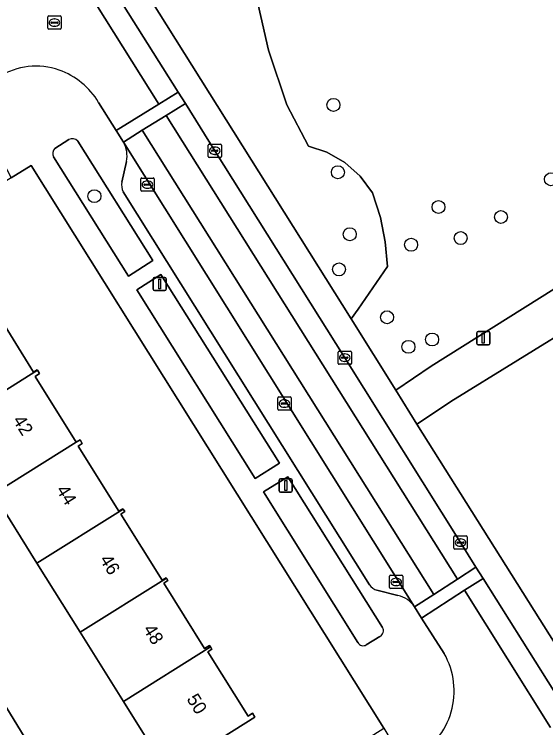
# Model space of a CAD drawing. Extents: x 160077 to 160948, y 386481 to 387498.
# Drawn here: x 160504.2 to 160544.4, y 386879.1 to 386932.9 of the extents above; entities that cross this region are included whole.
import ezdxf

# ---------------------------------------------------------------- set-up
doc = ezdxf.new("R2010")
doc.units = 0
for name, color, linetype in [('IMGEO_Boom', 7, 'Continuous'), ('IMGEO_Erf', 7, 'Continuous'), ('IMGEO_Groenvoorziening', 7, 'Continuous'), ('IMGEO_Kolk', 7, 'Continuous'), ('IMGEO_Lichtmast', 7, 'Continuous'), ('IMGEO_Pand', 7, 'Continuous'), ('IMGEO_Pand_nummerreeks', 7, 'Continuous'), ('IMGEO_Parkeervlak_open', 7, 'Continuous'), ('IMGEO_Rijbaan_lokaal_gesloten', 7, 'Continuous'), ('IMGEO_Rijbaan_lokaal_open', 7, 'Continuous'), ('IMGEO_Rioolput', 7, 'Continuous'), ('IMGEO_Voetpad_open', 7, 'Continuous')]:
    doc.layers.add(name, color=color, linetype=linetype)

msp = doc.modelspace()

# ---------------------------------------------------------------- linework, layer by layer
at = {"layer": 'IMGEO_Boom'}
for centre in [(160528.323, 386926.1), (160528.658, 386921.016), (160544.747, 386920.485), (160510.269, 386919.211), (160536.256, 386918.39), (160540.976, 386917.636), (160529.555, 386916.335), (160537.932, 386916.044), (160534.189, 386915.541), (160528.742, 386913.677), (160532.373, 386910.066), (160535.774, 386908.387), (160533.986, 386907.833)]:
    msp.add_circle(centre, 0.489, dxfattribs=at)
at = {"layer": 'IMGEO_Erf'}
for points in [[(160442.116, 386822.499), (160500, 386858.704), (160532.134, 386879.053), (160505.491, 386921.537), (160503.979, 386920.59), (160500, 386918.098), (160419.904, 386867.997)], [(160502.565, 386910.897), (160505.675, 386905.926), (160505.952, 386906.1), (160505.973, 386906.067), (160506.129, 386905.818), (160505.787, 386905.604), (160508.899, 386900.63), (160509.188, 386900.811), (160509.357, 386900.541), (160509.04, 386900.343), (160512.122, 386895.417), (160512.427, 386895.608), (160512.444, 386895.581), (160512.562, 386895.392), (160512.265, 386895.206), (160515.389, 386890.213), (160515.685, 386890.398), (160515.71, 386890.358), (160515.815, 386890.19), (160515.502, 386889.994), (160518.59, 386885.058), (160518.964, 386885.292), (160519.038, 386885.173), (160519.148, 386884.997), (160518.838, 386884.803), (160521.87, 386879.957), (160522.198, 386880.162), (160522.386, 386879.862), (160515.528, 386875.571)], [(160515.643, 386875.973), (160512.462, 386881.058), (160509.194, 386886.281), (160505.926, 386891.503), (160502.659, 386896.725)]]:
    msp.add_lwpolyline(points, dxfattribs=at)
msp.add_lwpolyline([(160501.119, 386879.789), (160503.291, 386881.129), (160505.878, 386876.939), (160508.376, 386872.892), (160506.204, 386871.552), (160503.714, 386875.585)], close=True, dxfattribs=at)
at = {"layer": 'IMGEO_Groenvoorziening'}
for points in [[(160478.482, 386991.392), (160529.657, 386909.949), (160530.187, 386910.687), (160532.408, 386913.897), (160532.234, 386915.762), (160531.866, 386917.6), (160531.279, 386919.467), (160530.351, 386920.723), (160529.182, 386921.758), (160527.823, 386922.528), (160526.439, 386922.976), (160524.799, 386926.114), (160523.425, 386930.24), (160522.247, 386935.349)], [(160522.247, 386935.349), (160523.425, 386930.24), (160524.799, 386926.114), (160526.439, 386922.976), (160527.823, 386922.528), (160529.182, 386921.758), (160530.351, 386920.723), (160531.279, 386919.467), (160531.866, 386917.6), (160532.234, 386915.762), (160532.408, 386913.897), (160530.187, 386910.687), (160529.657, 386909.949), (160533.036, 386904.571), (160535.71, 386906.377), (160554.436, 386918.133)], [(160507.189, 386922.177), (160512.837, 386913.164), (160514.677, 386914.342), (160509.008, 386923.358)], [(160508.345, 386923.479), (160507.283, 386922.813)], [(160524.868, 386898.021), (160523.039, 386896.876), (160530.174, 386885.504)], [(160532.028, 386886.639), (160524.868, 386898.021)], [(160530.806, 386885.332), (160531.833, 386885.964)]]:
    msp.add_lwpolyline(points, dxfattribs=at)
for points in [[(160524.245, 386899.047), (160515.296, 386913.303), (160513.475, 386912.133), (160522.415, 386897.901)], [(160558.922, 386897.274), (160556.247, 386913.76), (160552.36, 386913.066), (160537.176, 386903.694), (160537.015, 386903.584), (160534.632, 386902), (160547.196, 386882), (160547.661, 386882.13), (160560.966, 386884.12)]]:
    msp.add_lwpolyline(points, close=True, dxfattribs=at)
for centre, radius, start, end in [((160508.612, 386923.064), 0.493, 36.5495, 122.7647), ((160507.635, 386922.436), 0.516, 133.0421, 210.1431), ((160531.609, 386886.394), 0.485, 297.4988, 30.2743), ((160530.573, 386885.723), 0.455, 208.743, 300.8081)]:
    msp.add_arc(centre, radius, start, end, dxfattribs=at)
at = {"layer": 'IMGEO_Kolk'}
for p, q in [((160518.859, 386922.212), (160518.859, 386923.064)), ((160518.934, 386923.138), (160519.786, 386923.138)), ((160519.86, 386923.064), (160519.86, 386922.212)), ((160519.118, 386922.632), (160519.118, 386922.644)), ((160519.556, 386922.595), (160519.158, 386922.595)), ((160519.161, 386922.681), (160519.559, 386922.681)), ((160519.347, 386922.918), (160519.372, 386922.918)), ((160519.602, 386922.644), (160519.602, 386922.632)), ((160519.786, 386922.138), (160518.934, 386922.138)), ((160519.37, 386922.358), (160519.345, 386922.358)), ((160513.773, 386919.655), (160513.773, 386920.507)), ((160513.848, 386920.581), (160514.7, 386920.581)), ((160514.261, 386920.361), (160514.286, 386920.361)), ((160514.774, 386920.507), (160514.774, 386919.655)), ((160514.032, 386920.075), (160514.032, 386920.087)), ((160514.47, 386920.038), (160514.072, 386920.038)), ((160514.075, 386920.124), (160514.473, 386920.124)), ((160514.284, 386919.801), (160514.259, 386919.801)), ((160514.516, 386920.087), (160514.516, 386920.075)), ((160514.7, 386919.581), (160513.848, 386919.581)), ((160528.676, 386906.587), (160528.676, 386907.439)), ((160528.751, 386907.513), (160529.603, 386907.513)), ((160529.677, 386907.439), (160529.677, 386906.587)), ((160528.935, 386907.007), (160528.935, 386907.019)), ((160529.373, 386906.97), (160528.975, 386906.97)), ((160528.978, 386907.056), (160529.376, 386907.056)), ((160529.164, 386907.293), (160529.189, 386907.293)), ((160529.419, 386907.019), (160529.419, 386907.007)), ((160529.603, 386906.513), (160528.751, 386906.513)), ((160529.187, 386906.733), (160529.162, 386906.733)), ((160524.119, 386903.125), (160524.119, 386903.977)), ((160524.194, 386904.051), (160525.046, 386904.051)), ((160524.378, 386903.545), (160524.378, 386903.557)), ((160524.421, 386903.594), (160524.819, 386903.594)), ((160524.607, 386903.831), (160524.632, 386903.831)), ((160524.862, 386903.557), (160524.862, 386903.545)), ((160525.12, 386903.977), (160525.12, 386903.125)), ((160525.046, 386903.051), (160524.194, 386903.051)), ((160524.816, 386903.508), (160524.418, 386903.508)), ((160524.63, 386903.271), (160524.605, 386903.271)), ((160537.419, 386892.626), (160537.419, 386893.478)), ((160537.494, 386893.552), (160538.346, 386893.552)), ((160537.907, 386893.332), (160537.932, 386893.332)), ((160538.42, 386893.478), (160538.42, 386892.626)), ((160537.678, 386893.046), (160537.678, 386893.058)), ((160538.116, 386893.009), (160537.718, 386893.009)), ((160537.721, 386893.095), (160538.119, 386893.095)), ((160538.162, 386893.058), (160538.162, 386893.046)), ((160538.346, 386892.552), (160537.494, 386892.552)), ((160537.93, 386892.772), (160537.905, 386892.772)), ((160532.561, 386889.655), (160532.561, 386890.507)), ((160532.636, 386890.581), (160533.488, 386890.581)), ((160532.82, 386890.075), (160532.82, 386890.087)), ((160532.863, 386890.124), (160533.261, 386890.124)), ((160533.049, 386890.361), (160533.074, 386890.361)), ((160533.304, 386890.087), (160533.304, 386890.075)), ((160533.562, 386890.507), (160533.562, 386889.655)), ((160533.488, 386889.581), (160532.636, 386889.581)), ((160533.258, 386890.038), (160532.86, 386890.038)), ((160533.072, 386889.801), (160533.047, 386889.801))]:
    msp.add_line(p, q, dxfattribs=at)
for points in [[(160518.859, 386922.212), (160518.859, 386923.064)], [(160518.934, 386923.138), (160519.786, 386923.138)], [(160519.86, 386923.064), (160519.86, 386922.212)], [(160519.786, 386922.138), (160518.934, 386922.138)], [(160513.773, 386919.655), (160513.773, 386920.507)], [(160513.848, 386920.581), (160514.7, 386920.581)], [(160514.774, 386920.507), (160514.774, 386919.655)], [(160514.7, 386919.581), (160513.848, 386919.581)], [(160528.676, 386906.587), (160528.676, 386907.439)], [(160528.751, 386907.513), (160529.603, 386907.513)], [(160529.677, 386907.439), (160529.677, 386906.587)], [(160529.603, 386906.513), (160528.751, 386906.513)], [(160524.119, 386903.125), (160524.119, 386903.977)], [(160524.194, 386904.051), (160525.046, 386904.051)], [(160525.12, 386903.977), (160525.12, 386903.125)], [(160525.046, 386903.051), (160524.194, 386903.051)], [(160537.419, 386892.626), (160537.419, 386893.478)], [(160537.494, 386893.552), (160538.346, 386893.552)], [(160538.42, 386893.478), (160538.42, 386892.626)], [(160538.346, 386892.552), (160537.494, 386892.552)], [(160532.561, 386889.655), (160532.561, 386890.507)], [(160532.636, 386890.581), (160533.488, 386890.581)], [(160533.562, 386890.507), (160533.562, 386889.655)], [(160533.488, 386889.581), (160532.636, 386889.581)]]:
    msp.add_lwpolyline(points, dxfattribs=at)
for centre, radius, start, end in [((160518.936, 386923.062), 0.0765, 91.552, 178.448), ((160518.936, 386923.062), 0.0765, 91.552, 178.448), ((160519.784, 386923.062), 0.0765, 1.552, 88.448), ((160519.784, 386923.062), 0.0765, 1.552, 88.448), ((160519.158, 386922.641), 0.0403, 85.8775, 175.7526), ((160519.155, 386922.631), 0.0366, 178.938, 274.7102), ((160519.559, 386922.638), 0.043, 264.8664, 352.4533), ((160519.563, 386922.643), 0.0386, 1.7309, 96.639), ((160518.936, 386922.214), 0.0765, 181.552, 268.448), ((160518.936, 386922.214), 0.0765, 181.552, 268.448), ((160519.784, 386922.214), 0.0765, 271.552, 358.448), ((160519.784, 386922.214), 0.0765, 271.552, 358.448), ((160513.85, 386920.505), 0.0765, 91.552, 178.448), ((160513.85, 386920.505), 0.0765, 91.552, 178.448), ((160514.698, 386920.505), 0.0765, 1.552, 88.448), ((160514.698, 386920.505), 0.0765, 1.552, 88.448), ((160514.072, 386920.084), 0.0403, 85.8775, 175.7526), ((160514.069, 386920.074), 0.0366, 178.938, 274.7102), ((160514.473, 386920.081), 0.043, 264.8664, 352.4533), ((160514.477, 386920.086), 0.0386, 1.7309, 96.639), ((160513.85, 386919.657), 0.0765, 181.552, 268.448), ((160513.85, 386919.657), 0.0765, 181.552, 268.448), ((160514.698, 386919.657), 0.0765, 271.552, 358.448), ((160514.698, 386919.657), 0.0765, 271.552, 358.448), ((160528.753, 386907.437), 0.0765, 91.552, 178.448), ((160528.753, 386907.437), 0.0765, 91.552, 178.448), ((160529.601, 386907.437), 0.0765, 1.552, 88.448), ((160529.601, 386907.437), 0.0765, 1.552, 88.448), ((160528.975, 386907.016), 0.0403, 85.8775, 175.7526), ((160528.972, 386907.006), 0.0366, 178.938, 274.7102), ((160529.376, 386907.013), 0.043, 264.8664, 352.4533), ((160529.38, 386907.018), 0.0386, 1.7309, 96.639), ((160528.753, 386906.589), 0.0765, 181.552, 268.448), ((160528.753, 386906.589), 0.0765, 181.552, 268.448), ((160529.601, 386906.589), 0.0765, 271.552, 358.448), ((160529.601, 386906.589), 0.0765, 271.552, 358.448), ((160524.196, 386903.975), 0.0765, 91.552, 178.448), ((160524.196, 386903.975), 0.0765, 91.552, 178.448), ((160524.418, 386903.554), 0.0403, 85.8775, 175.7526), ((160524.823, 386903.556), 0.0386, 1.7309, 96.639), ((160525.044, 386903.975), 0.0765, 1.552, 88.448), ((160525.044, 386903.975), 0.0765, 1.552, 88.448), ((160524.196, 386903.127), 0.0765, 181.552, 268.448), ((160524.196, 386903.127), 0.0765, 181.552, 268.448), ((160524.415, 386903.544), 0.0366, 178.938, 274.7102), ((160524.819, 386903.551), 0.043, 264.8664, 352.4533), ((160525.044, 386903.127), 0.0765, 271.552, 358.448), ((160525.044, 386903.127), 0.0765, 271.552, 358.448), ((160537.496, 386893.476), 0.0765, 91.552, 178.448), ((160537.496, 386893.476), 0.0765, 91.552, 178.448), ((160538.344, 386893.476), 0.0765, 1.552, 88.448), ((160538.344, 386893.476), 0.0765, 1.552, 88.448), ((160537.718, 386893.055), 0.0403, 85.8775, 175.7526), ((160537.715, 386893.045), 0.0366, 178.938, 274.7102), ((160538.119, 386893.052), 0.043, 264.8664, 352.4533), ((160538.123, 386893.057), 0.0386, 1.7309, 96.639), ((160537.496, 386892.628), 0.0765, 181.552, 268.448), ((160537.496, 386892.628), 0.0765, 181.552, 268.448), ((160538.344, 386892.628), 0.0765, 271.552, 358.448), ((160538.344, 386892.628), 0.0765, 271.552, 358.448), ((160532.638, 386890.505), 0.0765, 91.552, 178.448), ((160532.638, 386890.505), 0.0765, 91.552, 178.448), ((160532.86, 386890.084), 0.0403, 85.8775, 175.7526), ((160533.265, 386890.086), 0.0386, 1.7309, 96.639), ((160533.486, 386890.505), 0.0765, 1.552, 88.448), ((160533.486, 386890.505), 0.0765, 1.552, 88.448), ((160532.638, 386889.657), 0.0765, 181.552, 268.448), ((160532.638, 386889.657), 0.0765, 181.552, 268.448), ((160532.857, 386890.074), 0.0366, 178.938, 274.7102), ((160533.261, 386890.081), 0.043, 264.8664, 352.4533), ((160533.486, 386889.657), 0.0765, 271.552, 358.448), ((160533.486, 386889.657), 0.0765, 271.552, 358.448)]:
    msp.add_arc(centre, radius, start, end, dxfattribs=at)
for centre, major_axis, ratio, start_param, end_param in [((160519.346, 386922.638), (-0.387, 0.002), 0.722429, 4.712389, 7.853982), ((160519.371, 386922.638), (-0.39, 0.002), 0.717154, 1.570796, 4.712389), ((160514.26, 386920.081), (-0.387, 0.002), 0.722429, 4.712389, 7.853982), ((160514.285, 386920.081), (-0.39, 0.002), 0.717154, 1.570796, 4.712389), ((160529.163, 386907.013), (-0.387, 0.002), 0.722429, 4.712389, 7.853982), ((160529.188, 386907.013), (-0.39, 0.002), 0.717154, 1.570796, 4.712389), ((160524.606, 386903.551), (-0.387, 0.002), 0.722429, 4.712389, 7.853982), ((160524.631, 386903.551), (-0.39, 0.002), 0.717154, 1.570796, 4.712389), ((160537.906, 386893.052), (-0.387, 0.002), 0.722429, 4.712389, 7.853982), ((160537.931, 386893.052), (-0.39, 0.002), 0.717154, 1.570796, 4.712389), ((160533.048, 386890.081), (-0.387, 0.002), 0.722429, 4.712389, 7.853982), ((160533.073, 386890.081), (-0.39, 0.002), 0.717154, 1.570796, 4.712389)]:
    msp.add_ellipse(centre, major_axis=major_axis, ratio=ratio, start_param=start_param, end_param=end_param, dxfattribs=at)
at = {"layer": 'IMGEO_Lichtmast'}
for p, q in [((160514.703, 386912.177), (160514.703, 386912.977)), ((160514.703, 386912.977), (160514.703, 386912.177)), ((160514.803, 386913.077), (160515.593, 386913.077)), ((160515.593, 386913.077), (160514.803, 386913.077)), ((160515.693, 386912.977), (160515.693, 386912.177)), ((160515.693, 386912.177), (160515.693, 386912.977)), ((160515.593, 386912.077), (160514.803, 386912.077)), ((160514.803, 386912.077), (160515.593, 386912.077)), ((160539.24, 386908.993), (160540.03, 386908.993)), ((160540.03, 386908.993), (160539.24, 386908.993)), ((160539.14, 386908.093), (160539.14, 386908.893)), ((160539.14, 386908.893), (160539.14, 386908.093)), ((160540.13, 386908.893), (160540.13, 386908.093)), ((160540.13, 386908.093), (160540.13, 386908.893)), ((160540.03, 386907.993), (160539.24, 386907.993)), ((160539.24, 386907.993), (160540.03, 386907.993)), ((160524.221, 386896.965), (160524.221, 386897.765)), ((160524.221, 386897.765), (160524.221, 386896.965)), ((160524.321, 386897.865), (160525.111, 386897.865)), ((160525.111, 386897.865), (160524.321, 386897.865)), ((160525.211, 386897.765), (160525.211, 386896.965)), ((160525.211, 386896.965), (160525.211, 386897.765)), ((160525.111, 386896.865), (160524.321, 386896.865)), ((160524.321, 386896.865), (160525.111, 386896.865))]:
    msp.add_line(p, q, dxfattribs=at)
for points in [[(160515.123, 386912.952), (160515.273, 386912.952), (160515.273, 386912.202), (160515.123, 386912.202), (160515.123, 386912.952)], [(160539.56, 386908.868), (160539.71, 386908.868), (160539.71, 386908.118), (160539.56, 386908.118), (160539.56, 386908.868)], [(160524.641, 386897.74), (160524.791, 386897.74), (160524.791, 386896.99), (160524.641, 386896.99), (160524.641, 386897.74)]]:
    msp.add_lwpolyline(points, dxfattribs=at)
for centre, start, end in [((160514.803, 386912.977), 90, 180), ((160514.803, 386912.977), 90, 180), ((160515.593, 386912.977), 0, 90), ((160515.593, 386912.977), 360, 90), ((160514.803, 386912.177), 180, 270), ((160514.803, 386912.177), 180, 270), ((160515.593, 386912.177), 270, 0), ((160515.593, 386912.177), 270, 0), ((160539.24, 386908.893), 90, 180), ((160539.24, 386908.893), 90, 180), ((160540.03, 386908.893), 0, 90), ((160540.03, 386908.893), 360, 90), ((160539.24, 386908.093), 180, 270), ((160539.24, 386908.093), 180, 270), ((160540.03, 386908.093), 270, 0), ((160540.03, 386908.093), 270, 0), ((160524.321, 386897.765), 90, 180), ((160524.321, 386897.765), 90, 180), ((160525.111, 386897.765), 0, 90), ((160525.111, 386897.765), 360, 90), ((160524.321, 386896.965), 180, 270), ((160524.321, 386896.965), 180, 270), ((160525.111, 386896.965), 270, 0), ((160525.111, 386896.965), 270, 0)]:
    msp.add_arc(centre, 0.1, start, end, dxfattribs=at)
at = {"layer": 'IMGEO_Pand'}
for points in [[(160502.565, 386910.897), (160502.921, 386911.12), (160502.721, 386911.438), (160500, 386909.736), (160495.863, 386907.148), (160496.012, 386906.911), (160496.209, 386907.034), (160499.391, 386901.948), (160500, 386902.329), (160505.973, 386906.067), (160505.952, 386906.1), (160505.675, 386905.926)], [(160499.391, 386901.948), (160500, 386900.975), (160502.659, 386896.725), (160508.899, 386900.63), (160505.787, 386905.604), (160506.129, 386905.818), (160505.973, 386906.067), (160500, 386902.329)], [(160509.04, 386900.343), (160509.357, 386900.541), (160509.188, 386900.811), (160508.899, 386900.63), (160502.659, 386896.725), (160505.926, 386891.503), (160512.444, 386895.581), (160512.427, 386895.608), (160512.122, 386895.417)], [(160512.265, 386895.206), (160512.562, 386895.392), (160512.444, 386895.581), (160505.926, 386891.503), (160509.194, 386886.281), (160515.71, 386890.358), (160515.685, 386890.398), (160515.389, 386890.213)], [(160519.038, 386885.173), (160518.964, 386885.292), (160518.59, 386885.058), (160515.502, 386889.994), (160515.815, 386890.19), (160515.71, 386890.358), (160509.194, 386886.281), (160512.462, 386881.058)], [(160512.462, 386881.058), (160515.643, 386875.973), (160515.38, 386875.809), (160515.528, 386875.571), (160522.386, 386879.862), (160522.198, 386880.162), (160521.87, 386879.957), (160518.838, 386884.803), (160519.148, 386884.997), (160519.038, 386885.173)], [(160505.878, 386876.939), (160503.291, 386881.129), (160501.119, 386879.789), (160503.714, 386875.585)]]:
    msp.add_lwpolyline(points, close=True, dxfattribs=at)
at = {"layer": 'IMGEO_Parkeervlak_open'}
for points in [[(160534.452, 386888.198), (160512.455, 386923.297)], [(160512.696, 386921.828), (160512.34, 386920.271)], [(160512.45, 386919.549), (160531.046, 386889.873)], [(160531.608, 386889.452), (160533.196, 386889.06)]]:
    msp.add_lwpolyline(points, dxfattribs=at)
for centre, radius, start, end in [((160510.583, 386922.236), 2.152, 349.0778, 29.5558), ((160513.342, 386920.054), 1.026, 167.8054, 209.52), ((160531.936, 386890.476), 1.075, 214.0966, 252.2289), ((160532.735, 386887.042), 2.07, 33.9437, 77.1322)]:
    msp.add_arc(centre, radius, start, end, dxfattribs=at)
at = {"layer": 'IMGEO_Rijbaan_lokaal_gesloten'}
for points in [[(160505.706, 386944.383), (160504.252, 386943.491), (160515.144, 386926.155), (160516.604, 386927.056)], [(160515.684, 386925.299), (160517.146, 386926.21), (160516.604, 386927.056), (160515.144, 386926.155), (160511.906, 386924.16), (160512.455, 386923.297), (160513.875, 386924.185)], [(160517.146, 386926.21), (160515.684, 386925.299), (160537.681, 386890.3), (160539.088, 386891.188), (160537.92, 386893.052), (160529.177, 386907.013), (160519.36, 386922.638)], [(160513.875, 386924.185), (160512.455, 386923.297), (160534.452, 386888.198), (160535.897, 386889.127)], [(160538.221, 386889.455), (160539.631, 386890.344), (160539.088, 386891.188), (160537.681, 386890.3), (160535.897, 386889.127), (160534.452, 386888.198), (160534.983, 386887.359)]]:
    msp.add_lwpolyline(points, close=True, dxfattribs=at)
for points in [[(160539.631, 386890.344), (160538.221, 386889.455), (160544.704, 386879.095)], [(160546.181, 386879.948), (160545.529, 386880.983), (160539.631, 386890.344)]]:
    msp.add_lwpolyline(points, dxfattribs=at)
at = {"layer": 'IMGEO_Rijbaan_lokaal_open'}
for points in [[(160510.59, 386926.291), (160511.906, 386924.16), (160515.144, 386926.155), (160504.252, 386943.491)], [(160544.704, 386879.095), (160538.221, 386889.455), (160534.983, 386887.359), (160536.687, 386884.668)]]:
    msp.add_lwpolyline(points, dxfattribs=at)
msp.add_lwpolyline([(160515.684, 386925.299), (160513.875, 386924.185), (160535.897, 386889.127), (160537.681, 386890.3)], close=True, dxfattribs=at)
for centre, radius, start, end in [((160505.87, 386923.661), 5.363, 71.1283, 121.6433), ((160505.625, 386923.272), 5.81, 31.301, 70.0805), ((160531.736, 386881.842), 5.701, 298.1565, 29.7196)]:
    msp.add_arc(centre, radius, start, end, dxfattribs=at)
at = {"layer": 'IMGEO_Rioolput'}
for p, q in [((160506.752, 386931.889), (160506.752, 386932.741)), ((160506.827, 386932.815), (160507.679, 386932.815)), ((160507.753, 386932.741), (160507.753, 386931.889)), ((160507.011, 386932.309), (160507.011, 386932.321)), ((160507.449, 386932.272), (160507.051, 386932.272)), ((160507.054, 386932.358), (160507.452, 386932.358)), ((160507.24, 386932.595), (160507.265, 386932.595)), ((160507.495, 386932.321), (160507.495, 386932.309)), ((160507.679, 386931.815), (160506.827, 386931.815)), ((160507.263, 386932.035), (160507.238, 386932.035))]:
    msp.add_line(p, q, dxfattribs=at)
for points in [[(160506.752, 386931.889), (160506.752, 386932.741)], [(160506.827, 386932.815), (160507.679, 386932.815)], [(160507.753, 386932.741), (160507.753, 386931.889)], [(160507.679, 386931.815), (160506.827, 386931.815)]]:
    msp.add_lwpolyline(points, dxfattribs=at)
for centre, radius, start, end in [((160506.829, 386932.739), 0.0765, 91.552, 178.448), ((160506.829, 386932.739), 0.0765, 91.552, 178.448), ((160507.677, 386932.739), 0.0765, 1.552, 88.448), ((160507.677, 386932.739), 0.0765, 1.552, 88.448), ((160507.051, 386932.318), 0.0403, 85.8775, 175.7526), ((160507.048, 386932.308), 0.0366, 178.938, 274.7102), ((160507.452, 386932.315), 0.043, 264.8664, 352.4533), ((160507.456, 386932.32), 0.0386, 1.7309, 96.639), ((160506.829, 386931.891), 0.0765, 181.552, 268.448), ((160506.829, 386931.891), 0.0765, 181.552, 268.448), ((160507.677, 386931.891), 0.0765, 271.552, 358.448), ((160507.677, 386931.891), 0.0765, 271.552, 358.448)]:
    msp.add_arc(centre, radius, start, end, dxfattribs=at)
for centre, major_axis, ratio, start_param, end_param in [((160507.239, 386932.315), (-0.387, 0.002), 0.722429, 4.712389, 7.853982), ((160507.264, 386932.315), (-0.39, 0.002), 0.717154, 1.570796, 4.712389)]:
    msp.add_ellipse(centre, major_axis=major_axis, ratio=ratio, start_param=start_param, end_param=end_param, dxfattribs=at)
at = {"layer": 'IMGEO_Voetpad_open'}
for points in [[(160456.003, 387023.539), (160466.121, 387007.413), (160466.642, 387006.564), (160467.421, 387005.35), (160477.229, 386989.731), (160486.501, 386974.953), (160495.253, 386961.028), (160504.006, 386947.109), (160505.157, 386945.256), (160505.706, 386944.383), (160516.604, 386927.056), (160517.146, 386926.21), (160519.36, 386922.638), (160529.177, 386907.013), (160537.92, 386893.052), (160539.088, 386891.188), (160539.631, 386890.344), (160545.529, 386880.983)], [(160547.196, 386882), (160534.632, 386902), (160533.036, 386904.571), (160529.657, 386909.949), (160478.482, 386991.392), (160464.986, 387012.914), (160460.883, 387019.457)], [(160512.455, 386923.297), (160511.906, 386924.16), (160510.59, 386926.291)], [(160507.283, 386922.813), (160508.345, 386923.479)], [(160509.008, 386923.358), (160514.677, 386914.342), (160512.837, 386913.164)], [(160502.984, 386922.472), (160503.979, 386920.59), (160505.491, 386921.537), (160532.134, 386879.053), (160533.726, 386876.367), (160534.426, 386876.815)], [(160512.837, 386913.164), (160507.189, 386922.177)], [(160512.34, 386920.271), (160512.696, 386921.828)], [(160531.046, 386889.873), (160512.45, 386919.549)], [(160554.436, 386918.133), (160535.71, 386906.377), (160533.036, 386904.571), (160534.632, 386902), (160537.015, 386903.584), (160537.176, 386903.694), (160552.36, 386913.066)], [(160530.174, 386885.504), (160523.039, 386896.876), (160524.868, 386898.021), (160532.028, 386886.639)], [(160533.196, 386889.06), (160531.608, 386889.452)], [(160536.687, 386884.668), (160534.983, 386887.359), (160534.452, 386888.198)], [(160531.833, 386885.964), (160530.806, 386885.332)]]:
    msp.add_lwpolyline(points, dxfattribs=at)
msp.add_lwpolyline([(160522.415, 386897.901), (160513.475, 386912.133), (160515.296, 386913.303), (160524.245, 386899.047)], close=True, dxfattribs=at)
for centre, radius, start, end in [((160505.87, 386923.661), 5.363, 71.1283, 121.6433), ((160505.625, 386923.272), 5.81, 31.301, 70.0805), ((160508.612, 386923.064), 0.493, 36.5495, 122.7647), ((160510.583, 386922.236), 2.152, 349.0778, 29.5558), ((160507.635, 386922.436), 0.516, 133.0421, 210.1431), ((160513.342, 386920.054), 1.026, 167.8054, 209.52), ((160531.936, 386890.476), 1.075, 214.0966, 252.2289), ((160532.735, 386887.042), 2.07, 33.9437, 77.1322), ((160531.609, 386886.394), 0.485, 297.4988, 30.2743), ((160530.573, 386885.723), 0.455, 208.743, 300.8081), ((160531.736, 386881.842), 5.701, 298.1565, 29.7196)]:
    msp.add_arc(centre, radius, start, end, dxfattribs=at)

# ---------------------------------------------------------------- texts
at = {"layer": 'IMGEO_Pand_nummerreeks'}
for s, rotation, p in [('42', 301.9635, (160504.066, 386902.293)), ('44', 301.9651, (160507.35, 386897.03)), ('46', 301.9651, (160510.632, 386891.77)), ('48', 301.9635, (160513.916, 386886.508)), ('50', 301.9635, (160517.199, 386881.248))]:
    msp.add_text(s, height=1, rotation=rotation, dxfattribs=at).set_placement(p)

doc.saveas('drawing.dxf')
